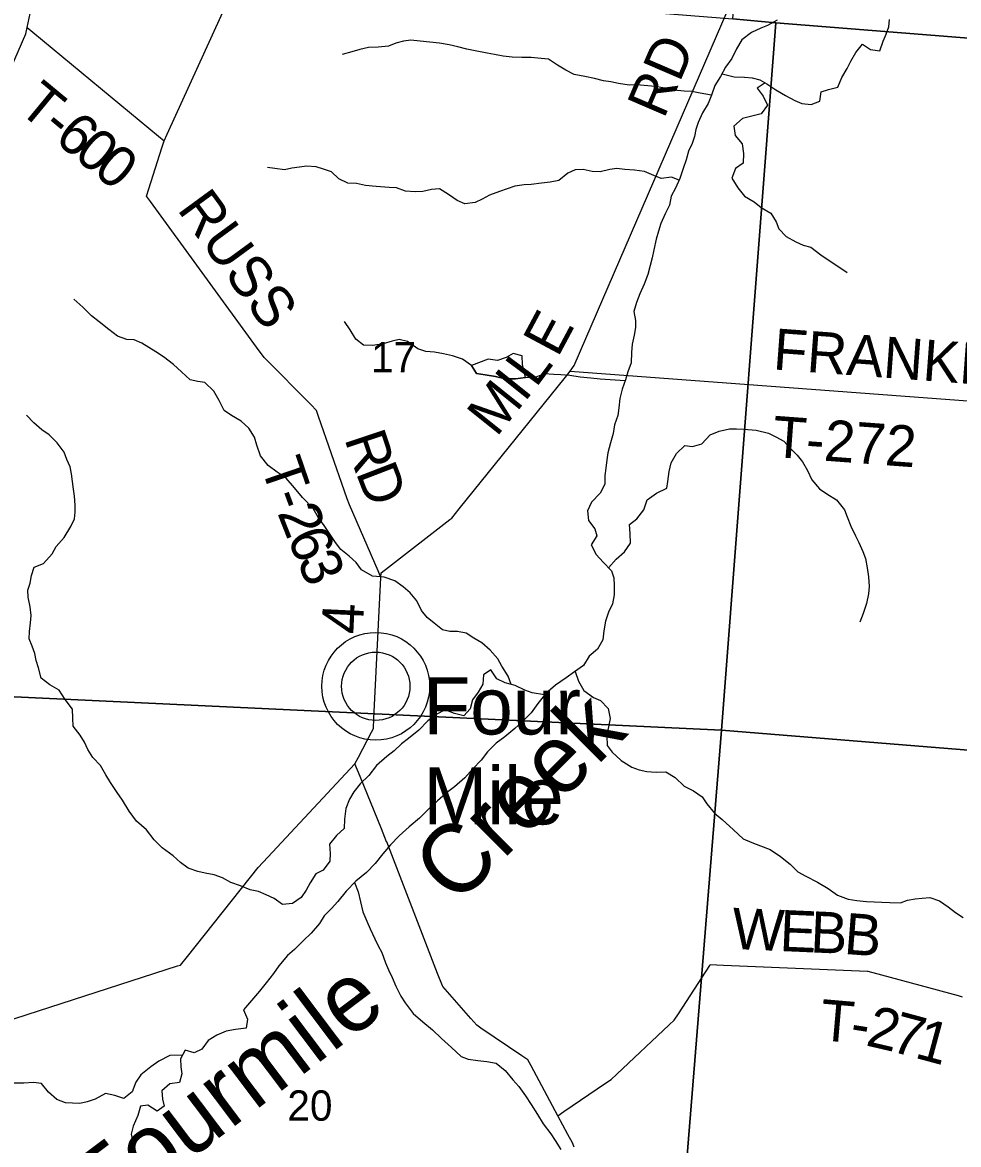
# Model space of a CAD drawing. Extents: x 1715311 to 2083412, y 146837 to 553079.
# Drawn here: x 1925497 to 1932321, y 354836 to 363016 of the extents above; entities that cross this region are included whole.
import ezdxf

# ---------------------------------------------------------------- set-up
doc = ezdxf.new("R2010")
doc.units = 0
for name, color, linetype in [('GM_X_County_Road', 7, 'Continuous'), ('GM_X_County_Road_Text', 7, 'Continuous'), ('GM_X_Minor_Lake', 7, 'Continuous'), ('GM_X_Minor_River', 7, 'Continuous'), ('GM_X_Minor_River_Text', 7, 'Continuous'), ('GM_X_Section', 7, 'Continuous'), ('GM_X_Section_Text', 7, 'Continuous'), ('GM_X_State_Route', 7, 'Continuous'), ('GM_X_Township_Road', 7, 'Continuous'), ('GM_X_Township_Road_Text', 7, 'Continuous'), ('GM_X_Unincorporated', 7, 'Continuous'), ('GM_X_Unincorporated_Location', 7, 'Continuous'), ('GM_X_Unincorporated_Text', 7, 'Continuous')]:
    doc.layers.add(name, color=color, linetype=linetype)

msp = doc.modelspace()

# ---------------------------------------------------------------- linework, layer by layer
at = {"layer": 'GM_X_County_Road'}
for points in [[(1927921.2, 357612.7), (1927946, 357660.1), (1928041.3, 357842.6), (1928055.4, 357869.4), (1928059, 357941.9), (1928109.8, 358969.8), (1928111.5, 359004.6), (1928165.4, 359046.1), (1928613.5, 359391.9), (1928626.3, 359401.7), (1928680.7, 359469.2), (1929455.9, 360430.7), (1929489.5, 360472.6), (1929519.4, 360514.2), (1930803.9, 363491.9)], [(1923013, 355261.4), (1923062.5, 355276.5), (1923706, 355472.2), (1923708.9, 355473), (1923809.1, 355469.1), (1924636.3, 355437.6), (1924654.3, 355436.9), (1924724, 355486.1), (1924808.5, 355545.8), (1924824.6, 355557.2), (1924904.3, 355582.8), (1925101.3, 355646.3), (1926628, 356137.9), (1926649.3, 356144.7), (1926699.6, 356207.9), (1927215.3, 356855.5), (1927216.2, 356856.7), (1927285.6, 356931.2), (1927885.6, 357574.5), (1927921.2, 357612.7)], [(1929517.8, 354818.4), (1929505.6, 354849), (1929472.6, 354910.7), (1929399.7, 355046.8), (1929205.4, 355409.7), (1929181.1, 355454.7), (1929138.2, 355483.6), (1928839.4, 355684.7), (1928808.5, 355705.4), (1928765.3, 355755), (1928562.3, 355987.5), (1928558.2, 355992.2), (1928523.3, 356082.4), (1928152.1, 357042.3), (1928151.6, 357043.2), (1928113.3, 357137.6), (1927959, 357519.2), (1927921.2, 357612.7)]]:
    msp.add_lwpolyline(points, dxfattribs=at)
at = {"layer": 'GM_X_Minor_Lake'}
for points in [[(1929164.1, 360426.5), (1929142.4, 360522.6), (1929140.7, 360586.7), (1929074.8, 360602.9), (1929022.8, 360573.1), (1928958.8, 360551.3), (1928890.9, 360561.6), (1928770.9, 360516)], [(1928770.9, 360516), (1928806.6, 360457.9), (1928870.5, 360447.6), (1928944.4, 360435.3), (1929016.2, 360419), (1929092.1, 360418.7), (1929164.1, 360426.5)]]:
    msp.add_lwpolyline(points, dxfattribs=at)
at = {"layer": 'GM_X_Minor_River'}
for points in [[(1930999.3, 363033.4), (1930929.3, 362993.6), (1930879.3, 362973.8), (1930811.3, 362942), (1930741.1, 362888.3), (1930702.9, 362822.3), (1930668.7, 362752.4), (1930622.6, 362688.6), (1930586.4, 362620.6), (1930544.2, 362556.8), (1930519.9, 362486.8), (1930495.7, 362424.8), (1930453.5, 362357), (1930423.3, 362287), (1930405.2, 362235.1), (1930397, 362185), (1930378.8, 362133.1), (1930352.6, 362077.1), (1930336.4, 362015.2), (1930314.2, 361951.2), (1930288, 361877.2), (1930257.8, 361807.3), (1930225.6, 361749.4), (1930213.4, 361683.4), (1930183.2, 361619.5), (1930150.9, 361549.5), (1930132.8, 361493.5), (1930116.6, 361435.6), (1930100.3, 361357.6), (1930088.1, 361299.6), (1930073.9, 361243.6), (1930055.7, 361177.6), (1930029.5, 361107.6), (1929997.2, 361037.7), (1929973, 360973.8), (1929954.8, 360909.8), (1929966.6, 360843.7), (1929966.4, 360791.7), (1929956.2, 360735.7), (1929942, 360669.7), (1929937.7, 360609.6), (1929933.5, 360535.6), (1929909.3, 360469.6), (1929893.1, 360409.6), (1929868.8, 360341.7), (1929852.6, 360275.7), (1929844.4, 360207.7), (1929838.2, 360151.7), (1929814, 360083.7), (1929803.7, 360019.7), (1929783.5, 359951.7), (1929763.3, 359877.8), (1929757.1, 359827.8), (1929750.9, 359765.7), (1929742.7, 359713.7), (1929742.4, 359649.7), (1929708.2, 359583.8), (1929646.1, 359519.9), (1929615.9, 359456), (1929623.6, 359385.9), (1929669.3, 359323.7), (1929683.1, 359273.6), (1929642.9, 359207.7), (1929678.6, 359137.5), (1929730.4, 359081.3), (1929792, 359019), (1929807.8, 358966.9), (1929809.6, 358910.9), (1929811.4, 358842.8), (1929797.1, 358776.8), (1929769, 358716.9), (1929746.7, 358650.9), (1929734.5, 358580.9), (1929728.3, 358514.9), (1929690.1, 358447), (1929628, 358395.2), (1929587.8, 358329.3), (1929521.7, 358281.5), (1929461.6, 358237.7)], [(1930597.5, 362641.5), (1930684.2, 362620.3), (1930760.1, 362616), (1930816, 362611.8), (1930871.9, 362597.5), (1930923.7, 362569.3), (1930989.5, 362525), (1931059.2, 362482.7), (1931127, 362446.5), (1931178.9, 362424.2), (1931246.8, 362418), (1931308.8, 362441.8), (1931319, 362509.8), (1931373, 362527.6), (1931441, 362543.3), (1931471.2, 362613.2), (1931509.4, 362681.1), (1931535.6, 362733.1), (1931571.7, 362797), (1931619.9, 362856.9), (1931679.7, 362818.6), (1931747.6, 362808.3), (1931771.8, 362878.3), (1931794, 362930.2), (1931812.1, 362984.2), (1931816.3, 363036.2)], [(1930519.6, 362486), (1930438.1, 362501.1), (1930376.2, 362511.4), (1930320.3, 362513.6), (1930246.4, 362521.9), (1930180.6, 362536.1), (1930108.7, 362548.4), (1930028.8, 362556.8), (1929974.9, 362561), (1929919, 362559.2), (1929841.1, 362569.5), (1929785.2, 362581.7), (1929733.3, 362589.9), (1929667.5, 362606.2), (1929595.6, 362622.5), (1929519.8, 362636.8), (1929458, 362667), (1929396.2, 362705.3), (1929332.4, 362747.6), (1929278.5, 362753.8), (1929206.6, 362760), (1929136.7, 362760.3), (1929066.8, 362762.6), (1929000.9, 362770.8), (1928939.1, 362783.1), (1928885.2, 362791.3), (1928797.3, 362809.7), (1928737.5, 362821.9), (1928671.6, 362838.1), (1928607.7, 362852.4), (1928537.9, 362864.7), (1928466, 362873), (1928396.1, 362879.2), (1928328.2, 362885.5), (1928274.3, 362879.7), (1928218.3, 362863.9), (1928164.3, 362842.1), (1928090.3, 362836.4), (1928020.4, 362832.6), (1927956.4, 362818.9), (1927898.5, 362801.1), (1927828.5, 362781.3)], [(1930912.2, 362575.6), (1930853.7, 362535.6), (1930895.4, 362477.4), (1930929.1, 362413.2), (1930883, 362349.3), (1930815, 362331.6), (1930747, 362315.8), (1930682.9, 362260), (1930692.6, 362191.9), (1930744.3, 362131.7), (1930754.1, 362061.6), (1930749.8, 361989.6), (1930693.7, 361951.7), (1930667.5, 361879.8), (1930711.2, 361809.6), (1930760.9, 361749.3), (1930830.7, 361709), (1930882.4, 361666.8), (1930952.2, 361626.5), (1930991.9, 361562.3), (1931011.7, 361512.2), (1931065.4, 361456), (1931135.2, 361415.6), (1931187, 361393.4), (1931242.9, 361377.2), (1931316.6, 361322.9), (1931507.9, 361194)], [(1930283.4, 361866.7), (1930228.1, 361887.5), (1930154.2, 361877.8), (1930100.3, 361900), (1930030.5, 361930.3), (1929958.6, 361938.5), (1929888.7, 361944.8), (1929830.8, 361951), (1929778.9, 361943.2), (1929708.9, 361927.5), (1929649, 361929.7), (1929585.1, 361944), (1929525.2, 361940.2), (1929473.2, 361916.4), (1929407.1, 361864.6), (1929345.1, 361850.8), (1929281.2, 361845.1), (1929205.2, 361833.4), (1929153.3, 361831.6), (1929087.3, 361821.8), (1929031.3, 361804), (1928975.3, 361784.2), (1928901.3, 361756.5), (1928847.3, 361726.6), (1928797.2, 361702.8), (1928721.3, 361693.1), (1928665.5, 361717.3), (1928603.7, 361761.6), (1928538, 361803.9), (1928480, 361798.1), (1928416, 361784.3), (1928360.1, 361780.6), (1928290.2, 361784.8), (1928224.4, 361811.1), (1928170.5, 361813.3), (1928074.6, 361819.7), (1927998.7, 361828), (1927932.9, 361842.2), (1927869, 361844.5), (1927803.2, 361876.8), (1927749.4, 361927), (1927691.6, 361947.2), (1927637.7, 361963.5), (1927567.8, 361967.7), (1927515.8, 361959.9), (1927459.9, 361954.1), (1927407.9, 361942.3), (1927336, 361950.6), (1927284.1, 361958.8)], [(1929060.1, 358190.1), (1929038.2, 358251.3), (1928990.5, 358323.6), (1928962.7, 358377.7), (1928907, 358440), (1928845.3, 358494.2), (1928787.5, 358528.5), (1928731.7, 358564.7), (1928667.8, 358577), (1928611.9, 358577.2), (1928558, 358587.4), (1928498.3, 358635.7), (1928446.5, 358677.9), (1928406.8, 358730.1), (1928373.1, 358800.3), (1928323.3, 358858.5), (1928271.6, 358902.8), (1928211.8, 358945), (1928134, 358973.3), (1928048.1, 358979.7), (1927968.4, 359026), (1927930.6, 359078.2), (1927878.9, 359126.4), (1927817.1, 359172.7), (1927779.4, 359224.9), (1927739.7, 359283.1), (1927696, 359349.3), (1927654.2, 359403.5), (1927616.5, 359471.7), (1927538.9, 359552), (1927479.2, 359622.3), (1927419.6, 359694.6), (1927353.8, 359736.9), (1927288.1, 359785.2), (1927232.4, 359857.5), (1927206.7, 359933.6), (1927189, 359991.7), (1927147.3, 360057.9), (1927091.5, 360110.2), (1927019.8, 360150.5), (1926968, 360186.7), (1926932.3, 360258.9), (1926892.6, 360327.1), (1926826.9, 360391.4), (1926775, 360397.6), (1926719.1, 360409.8), (1926657.4, 360470.1), (1926597.7, 360522.4), (1926526, 360578.7), (1926470.2, 360614.9), (1926418.4, 360647.2), (1926366.6, 360677.4), (1926310.7, 360701.6), (1926258.8, 360705.8), (1926191, 360728.1), (1926127.2, 360776.4), (1926055.5, 360832.7), (1925999.8, 360876.9), (1925936.1, 360939.2), (1925872.4, 360997.5)], [(1929890.4, 360402.2), (1929781.2, 360410.1), (1929709.3, 360414.4), (1929639.4, 360422.6), (1929561.6, 360431), (1929487.7, 360443.2), (1929421.8, 360447.5), (1929369.9, 360449.7), (1929300, 360454), (1929228, 360426.2), (1929164.1, 360426.5), (1929092.1, 360418.7), (1929016.2, 360419), (1928944.4, 360435.3), (1928870.5, 360447.6), (1928806.6, 360457.9), (1928770.9, 360516), (1928705.2, 360562.3), (1928631.3, 360584.6), (1928567.5, 360600.9), (1928501.6, 360611.1), (1928437.7, 360617.4), (1928379.8, 360637.6), (1928304.1, 360690), (1928244.3, 360704.2), (1928192.3, 360692.4), (1928126.3, 360672.6), (1928052.3, 360660.9), (1927984.4, 360663.2), (1927926.7, 360707.4), (1927887, 360775.6), (1927845.3, 360835.8)], [(1925843.9, 359776.7), (1925820.1, 359830.8), (1925800.4, 359883), (1925750.7, 359951.2), (1925691, 360009.5), (1925639.2, 360045.7), (1925579.4, 360098), (1925525.7, 360152.2)], [(1929770.1, 359041.1), (1929824.3, 359102.9), (1929886.4, 359156.8), (1929928.6, 359220.6), (1929926.9, 359290.7), (1929921.1, 359356.8), (1929975.2, 359398.6), (1930027.4, 359462.4), (1930051.6, 359536.4), (1930119.7, 359584.2), (1930193.8, 359619.9), (1930201.9, 359669.9), (1930210.2, 359741.9), (1930226.4, 359805.9), (1930264.6, 359873.8), (1930324.7, 359931.6), (1930380.6, 359925.4), (1930450.6, 359945.2), (1930510.8, 360009), (1930574.8, 360036.8), (1930650.8, 360054.5), (1930702.7, 360052.3), (1930756.6, 360052.1), (1930846.5, 360043.7), (1930936.3, 360021.4), (1930988.1, 359995.1), (1931047.9, 359962.9), (1931093.7, 359912.7), (1931145.4, 359862.4), (1931183.2, 359812.3), (1931218.9, 359750.1), (1931250.6, 359681.9), (1931308.3, 359615.6), (1931360.1, 359579.4), (1931431.9, 359535.1), (1931489.5, 359462.8), (1931509.3, 359412.7), (1931535, 359344.6), (1931568.7, 359274.4), (1931594.5, 359224.2), (1931624.2, 359160.1), (1931642, 359108), (1931655.7, 359039.9), (1931665.5, 358975.8), (1931669.2, 358903.7), (1931665, 358851.7), (1931648.8, 358779.7), (1931626.5, 358707.7), (1931600.3, 358643.8)], [(1929303.2, 358113.8), (1929211.5, 358128.6), (1929159.6, 358148.8), (1929087.9, 358183.1), (1929016, 358201.4), (1928956.2, 358231.6), (1928910.5, 358295.8), (1928858.4, 358260), (1928854.2, 358192), (1928820, 358134.1), (1928777.9, 358078.2), (1928759.6, 358012.2), (1928713.5, 357960.4), (1928645.7, 357978.6), (1928577.9, 358004.9), (1928511.8, 357971.1), (1928451.7, 357925.3), (1928385.6, 357857.5), (1928311.4, 357795.8), (1928259.3, 357757.9), (1928207.2, 357706.1), (1928153.1, 357664.3), (1928079, 357598.5), (1928022.8, 357526.7), (1927958.6, 357464.9), (1927912.5, 357407), (1927880.3, 357355.1), (1927854.1, 357285.1), (1927845.8, 357207.1), (1927841.6, 357141.1), (1927787.5, 357089.3), (1927735.3, 357025.4), (1927741, 356957.3), (1927736.8, 356901.3), (1927688.7, 356835.4), (1927636.6, 356809.6), (1927594.4, 356743.7), (1927564.3, 356689.8), (1927528.1, 356637.9), (1927466.1, 356594.1), (1927392.1, 356586.4), (1927332.4, 356628.7), (1927272.5, 356656.9), (1927218.7, 356681.1), (1927156.8, 356693.4), (1927087, 356721.7), (1927015.2, 356746), (1926955.4, 356780.2), (1926893.6, 356802.5), (1926829.7, 356814.7), (1926775.8, 356826.9), (1926706, 356851.2), (1926648.2, 356891.5), (1926596.4, 356939.7), (1926516.8, 357000.1), (1926457.1, 357058.3), (1926401.4, 357130.6), (1926329.7, 357192.9), (1926276.1, 357267.2), (1926226.4, 357347.4), (1926188.7, 357401.6), (1926139, 357475.9), (1926105.3, 357532), (1926065.6, 357600.2), (1926009.9, 357658.5), (1925974.1, 357716.7), (1925950.3, 357768.8), (1925918.6, 357821), (1925866.9, 357885.2), (1925865.1, 357945.3), (1925861.3, 358009.3), (1925809.7, 358079.6), (1925764, 358147.8), (1925696.2, 358188.1), (1925634.5, 358236.4), (1925614.8, 358310.5), (1925597, 358364.6), (1925587.2, 358414.7), (1925567.4, 358468.8), (1925545.6, 358522.9), (1925547.8, 358577), (1925556.1, 358639), (1925560.3, 358693), (1925554.5, 358757.1), (1925538.8, 358825.2), (1925537, 358877.2), (1925553.1, 358929.2), (1925563.3, 358985.2), (1925581.5, 359045.2), (1925651.5, 359072.9), (1925713.7, 359142.7), (1925743.9, 359194.7), (1925800.1, 359262.5), (1925850.3, 359340.4), (1925876.5, 359396.3), (1925880.6, 359446.3), (1925880.8, 359496.4), (1925877.1, 359562.4), (1925869.3, 359612.5), (1925853.7, 359724.6), (1925843.9, 359776.7)], [(1929527, 358285.3), (1929551.4, 358213.3), (1929589.1, 358145.1), (1929658.8, 358094.8), (1929710.7, 358072.6), (1929766.4, 358014.3), (1929782.1, 357942.2), (1929765.8, 357868.2), (1929757.6, 357814.2), (1929759.4, 357746.2), (1929795.1, 357696), (1929860.8, 357635.7), (1929938.6, 357587.4), (1929992.4, 357567.2), (1930048.3, 357554.9), (1930116.2, 357550.7), (1930186.1, 357552.4), (1930253.9, 357512.1), (1930319.6, 357447.8), (1930389.3, 357415.5), (1930453.1, 357371.2), (1930484.9, 357319.1), (1930542.5, 357252.8), (1930598.3, 357206.6), (1930679.9, 357130.2), (1930749.6, 357065.9), (1930813.4, 357037.6), (1930877.2, 357013.3), (1930947, 356987), (1931022.8, 356936.7), (1931094.5, 356880.4), (1931148.2, 356824.2), (1931208, 356791.9), (1931293.7, 356749.5), (1931369.5, 356703.2), (1931439.2, 356654.9), (1931515, 356624.6), (1931578.9, 356616.3), (1931650.8, 356608.1), (1931706.7, 356605.8), (1931760.6, 356603.6), (1931820.5, 356601.4), (1931898.4, 356599.1), (1931948.4, 356616.9), (1932004.4, 356626.7), (1932056.3, 356632.5), (1932110.3, 356636.3), (1932182.1, 356612), (1932245.8, 356569.8), (1932299.6, 356527.5), (1932355.4, 356491.3)], [(1929461.6, 358237.7), (1929383.5, 358184), (1929311.4, 358124.2), (1929253.2, 358050.3), (1929205, 357982.5), (1929140.8, 357918.7), (1929086.7, 357868.8), (1929012.6, 357809.1), (1928950.5, 357763.3), (1928888.3, 357699.5), (1928840.2, 357637.6), (1928780, 357575.8), (1928721.8, 357510), (1928647.7, 357444.2), (1928597.6, 357406.4), (1928523.5, 357342.6), (1928459.3, 357282.8), (1928391.2, 357215), (1928315, 357153.3), (1928242.9, 357085.5), (1928180.7, 357021.7), (1928124.6, 356955.9), (1928068.4, 356886), (1928004.2, 356820.2), (1927928.1, 356756.5), (1927857.9, 356682.7), (1927795.7, 356608.9), (1927749.6, 356557), (1927695.4, 356503.2), (1927661.3, 356447.3), (1927601.1, 356377.4), (1927544.9, 356323.6), (1927480.8, 356257.8), (1927428.7, 356214), (1927366.5, 356140.2), (1927328.3, 356082.3), (1927274.2, 356014.4), (1927224, 355954.6), (1927167.8, 355886.7), (1927107.6, 355818.9), (1927137.4, 355750.8), (1927127.1, 355684.7), (1927051.2, 355675), (1926981.2, 355663.3), (1926913.2, 355633.5), (1926851.1, 355593.7), (1926805, 355531.9), (1926748.9, 355504.1), (1926683.1, 355524.3), (1926648.9, 355460.4), (1926650.7, 355402.4), (1926658.5, 355352.3), (1926642.3, 355288.3), (1926570.3, 355278.6), (1926514.2, 355226.8), (1926518, 355166.7), (1926529.8, 355116.6), (1926479.7, 355078.8), (1926410, 355123.1), (1926358, 355117.3), (1926337.8, 355049.3), (1926303.5, 354971.4), (1926289.3, 354911.4), (1926305.1, 354845.3), (1926310.7, 354755.2)], [(1927917.9, 356745.8), (1927943.8, 356678.3), (1927961.5, 356606.2), (1927979.2, 356532.1), (1928006.9, 356464), (1928030.7, 356409.8), (1928066.3, 356335.6), (1928090.1, 356285.5), (1928115.9, 356235.4), (1928143.6, 356161.2), (1928165.4, 356109.1), (1928191.1, 356054.9), (1928218.9, 355990.8), (1928254.5, 355918.6), (1928286.3, 355868.4), (1928346, 355792.1), (1928415.6, 355729.8), (1928485.3, 355671.5), (1928551, 355609.2), (1928624.7, 355542.9), (1928694.4, 355478.6), (1928746.2, 355458.4), (1928816.1, 355450.1), (1928882, 355441.8), (1928949.9, 355429.6), (1929015.6, 355377.3), (1929071.2, 355309), (1929115, 355258.8), (1929164.7, 355190.6), (1929204.4, 355128.4), (1929252.1, 355056.1), (1929293.8, 354987.9), (1929349.4, 354915.6), (1929381.2, 354865.5), (1929420.9, 354801.3)], [(1926663.8, 355488.2), (1926571.1, 355484.7), (1926491, 355443), (1926433, 355403.2), (1926360.8, 355343.4), (1926324.7, 355291.5), (1926296.5, 355221.6), (1926236.4, 355171.8), (1926170.5, 355194), (1926102.7, 355208.3), (1926026.6, 355166.6), (1925968.6, 355146.8), (1925916.6, 355135), (1925862.7, 355137.2), (1925810.8, 355141.4), (1925747, 355163.6), (1925687.2, 355217.9), (1925635.5, 355280.2), (1925577.6, 355288.4), (1925507.7, 355282.6), (1925437.8, 355282.9)]]:
    msp.add_lwpolyline(points, dxfattribs=at)
at = {"layer": 'GM_X_Section'}
for points in [[(1931067.9, 368370), (1933009.6, 368248), (1936391.8, 367922.8), (1936211.1, 362598.5), (1930989.8, 363013.6), (1930675.8, 363042.2)], [(1925024, 363489.6), (1925372, 363464.9), (1930675.8, 363042.2), (1930989.8, 363013.6), (1930593.3, 357857.8), (1924867.1, 358127.4), (1924860.4, 360737.6)], [(1930989.8, 363013.6), (1936211.1, 362598.5), (1935751.7, 357438.2), (1930593.3, 357857.8)], [(1924867.1, 358127.4), (1930593.3, 357857.8), (1930125.6, 352080), (1924853.9, 352596.8)], [(1935751.7, 357438.2), (1935113.9, 351673.9), (1930125.6, 352080), (1930593.3, 357857.8)]]:
    msp.add_lwpolyline(points, close=True, dxfattribs=at)
at = {"layer": 'GM_X_State_Route'}
msp.add_lwpolyline([(1920489.7, 351555.7), (1921209.1, 352851.8), (1922118.8, 353794.3), (1922589.5, 354282), (1923032.9, 355051.2), (1923013, 355261.4), (1922947, 355956.6), (1922787.6, 356621.2), (1922591.8, 357437.4), (1922416, 358500.3), (1922490.2, 358718.7), (1922708.8, 359049.2), (1922773, 359692.2), (1922664.7, 359978.8), (1922913, 360304.8), (1923424.8, 360633.8), (1924012.5, 361521.2), (1924712.4, 362130.2), (1924885.7, 362250.9), (1925319.3, 362552.7), (1925410.2, 362674), (1925521.8, 362932.3), (1925531.9, 362978.1), (1925554.3, 363080.7)], dxfattribs=at)
at = {"layer": 'GM_X_Township_Road'}
for points in [[(1928109.8, 358969.8), (1928089.1, 359018), (1927881.8, 359500.5), (1927863.1, 359544.1), (1927844.3, 359598.5), (1927655.8, 360144.5), (1927640.8, 360187.9), (1927599.3, 360229.9), (1927267.1, 360566), (1927260.2, 360573), (1927204, 360649.8), (1926429.5, 361709.4), (1926400.9, 361748.3), (1926418.1, 361802.5), (1926513.2, 362102.9), (1926529.1, 362153.3), (1926551, 362201.3), (1927491.4, 364265.1)], [(1925531.9, 362978.1), (1925572.5, 362944.5), (1926489.3, 362186.6), (1926529.1, 362153.3)], [(1929489.5, 360472.6), (1936035, 359985.1), (1936496, 360554.5)], [(1929399.7, 355046.8), (1929443.2, 355076.3), (1929747.5, 355282.8), (1929788, 355310.3), (1929828.9, 355348.7), (1930211.7, 355708.6), (1930248.7, 355743.5), (1930278.2, 355789), (1930506.7, 356141.8), (1930511.1, 356148.6), (1930608, 356144.5), (1931658, 356100.4), (1931658.8, 356100.4), (1931759.3, 356073.2), (1932317.2, 355922.2), (1932347.8, 355913.9)]]:
    msp.add_lwpolyline(points, dxfattribs=at)
at = {"layer": 'GM_X_Unincorporated'}
for radius in [392.8, 249]:
    msp.add_circle((1928072.4, 358176.7), radius, dxfattribs=at)
at = {"layer": 'GM_X_Unincorporated_Location'}
msp.add_line((1928072.4, 358176.7), (1928072.4, 358176.7), dxfattribs=at)

# ---------------------------------------------------------------- texts
at = {"layer": 'GM_X_County_Road_Text'}
for s, rotation, p in [('RD', 66.73659, (1930172.4, 362306.2)), ('E', 61.87041, (1929399, 360567.3)), ('L', 53.39023, (1929239.7, 360346.9)), ('I', 51.3222, (1929155.6, 360241.5)), ('M', 51.28853, (1928951.9, 359987.3)), ('4', 87.27516, (1927976.5, 358552.9))]:
    msp.add_text(s, height=300, rotation=rotation, dxfattribs=at).set_placement(p)
at = {"layer": 'GM_X_Minor_River_Text'}
for s, height, rotation, p in [('Creek', 500.02, 45.00289, (1928658.4, 356568.2)), ('Fourmile', 500.01, 37.00209, (1926089.9, 354250.9))]:
    msp.add_text(s, height=height, rotation=rotation, dxfattribs=at).set_placement(p)
at = {"layer": 'GM_X_Section_Text'}
for s, p in [('17', (1928037.8, 360464.5)), ('20', (1927428.4, 355010.2))]:
    msp.add_text(s, height=221, rotation=0.00001, dxfattribs=at).set_placement(p)
at = {"layer": 'GM_X_Township_Road_Text'}
for s, rotation, p in [('T', 320.41587, (1925453.7, 362377.2)), ('-', 320.41562, (1925626.4, 362234.5)), ('6', 320.41453, (1925720.5, 362156.7)), ('0', 320.41074, (1925861.7, 362039.9)), ('0', 320.37856, (1926003, 361923.1)), ('RUSS', 306.20982, (1926619.6, 361653.2)), ('FRANKLIN', 355.77894, (1930963.7, 360486.9)), ('T-272', 355.77416, (1930956.3, 359849.8)), ('R', 288.39299, (1927842.1, 359983.3)), ('T', 288.88898, (1927232.2, 359784.2)), ('D', 291.08283, (1927924.9, 359735.3)), ('-', 290.29106, (1927307.5, 359564.4)), ('2', 291.54034, (1927352.8, 359442.2)), ('6', 292.73662, (1927423.2, 359264)), ('3', 293.13682, (1927495.5, 359091.4)), ('W', 357.47872, (1930665.4, 356262.9)), ('E', 357.47489, (1931012.7, 356247.6)), ('B', 357.44263, (1931236.8, 356237.7)), ('B', 355.55011, (1931480.3, 356226.9)), ('T', 355.06512, (1931302.6, 355597.8)), ('2', 346.91376, (1931636.7, 355560.9)), ('7', 344.87592, (1931814, 355519.8)), ('1', 344.87592, (1931992.4, 355471.6)), ('-', 350.98944, (1931520.6, 355579.2))]:
    msp.add_text(s, height=300, rotation=rotation, dxfattribs=at).set_placement(p)
at = {"layer": 'GM_X_Unincorporated_Text'}
for s, p in [('Four', (1928420.6, 357825.6)), ('Mile', (1928420.6, 357170))]:
    msp.add_text(s, height=417, rotation=0.00001, dxfattribs=at).set_placement(p)

doc.saveas('drawing.dxf')
